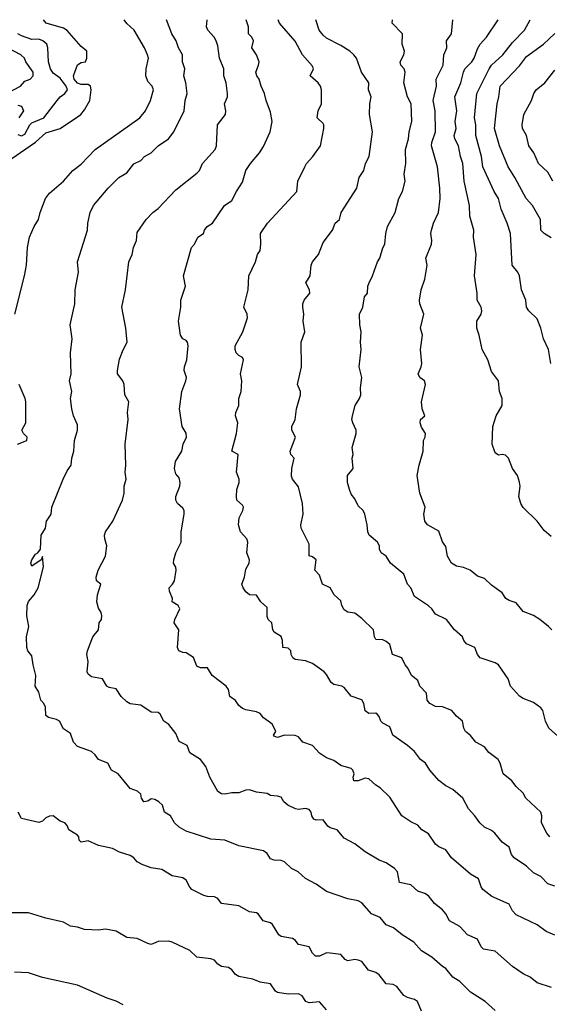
# Model space of a CAD drawing. Header units: metres. Extents: x -51132 to -49532, y -231222 to -229437.
# Tile 666 of 691: x -50119 to -50043, y -229577 to -229437. Entities that reach past the tile are written whole.
import ezdxf

# ---------------------------------------------------------------- set-up
doc = ezdxf.new("R2010")
doc.units = ezdxf.units.M
for name, color, linetype in [('CONTOUR_HALF', 8, 'Continuous'), ('CONTOUR_INDEX', 1, 'Continuous'), ('CONTOUR_INTER', 3, 'Continuous')]:
    doc.layers.add(name, color=color, linetype=linetype)

msp = doc.modelspace()

# ---------------------------------------------------------------- linework, layer by layer
at = {"layer": 'CONTOUR_HALF'}
for points, elevation in [([(-50119.53, -229478.76), (-50118.13, -229473.26), (-50117.86, -229471.76), (-50117.73, -229469.26), (-50117.42, -229467.76), (-50116.76, -229466.26), (-50116.13, -229465.26), (-50115.92, -229464.26), (-50115.16, -229462.26), (-50114.58, -229461.51), (-50112.6, -229459.76), (-50111.27, -229458.26), (-50110.08, -229457.35), (-50108.06, -229455.26), (-50101.72, -229450.76), (-50100.89, -229449.76), (-50100.17, -229448.26), (-50099.77, -229446.76), (-50099.93, -229446.26), (-50100.58, -229445.55), (-50100.85, -229444.76), (-50100.81, -229443.76), (-50100.47, -229442.26), (-50100.61, -229441.76), (-50101.05, -229440.76), (-50102.52, -229438.26), (-50103.58, -229437.32), (-50103.96, -229436.76)], 74.5), ([(-50043.05, -229574.76), (-50045.08, -229574.1), (-50046.08, -229573.26), (-50047.08, -229572.78), (-50048.58, -229571.75), (-50051.08, -229569.55), (-50052.73, -229569.26), (-50053.08, -229568.95), (-50053.58, -229567.87), (-50055.02, -229567.26), (-50056.08, -229566.07), (-50057.59, -229565.26), (-50058.09, -229564.26), (-50058.58, -229563.69), (-50059.71, -229562.76), (-50060.58, -229561.7), (-50061.08, -229561.35), (-50062.08, -229561.01), (-50063.08, -229560.13), (-50064.69, -229559.76), (-50065, -229558.26), (-50065.39, -229557.76), (-50066.58, -229556.98), (-50067.58, -229556.57), (-50069.58, -229555.41), (-50071.08, -229554.26), (-50072.58, -229553.45), (-50073.57, -229552.26), (-50074.58, -229551.98), (-50074.91, -229551.76), (-50075.58, -229550.86), (-50076.58, -229550.87), (-50076.89, -229550.76), (-50077.18, -229550.26), (-50077.27, -229549.76), (-50077.58, -229549.38), (-50078.08, -229549.24), (-50079.08, -229549.35), (-50079.52, -229549.26), (-50080.59, -229548.76), (-50081.16, -229548.26), (-50081.58, -229547.6), (-50082.08, -229547.45), (-50083.08, -229547.39), (-50083.58, -229547.08), (-50085.08, -229546.91), (-50086.08, -229546.56), (-50086.58, -229546.61), (-50087.58, -229546.99), (-50088.58, -229546.97), (-50089.58, -229547.18), (-50090.08, -229547.11), (-50090.58, -229546.82), (-50091.72, -229544.76), (-50092.29, -229543.26), (-50093.08, -229542.23), (-50094.58, -229541.27), (-50094.98, -229540.26), (-50096.08, -229539.67), (-50096.58, -229538.51), (-50097.58, -229537.26), (-50098.29, -229536.76), (-50098.81, -229535.76), (-50099.08, -229535.55), (-50100.08, -229535.47), (-50101.58, -229534.47), (-50103.08, -229534.28), (-50103.58, -229534.01), (-50104.35, -229533.26), (-50105.08, -229532.16), (-50106.08, -229531.97), (-50106.41, -229531.76), (-50107.01, -229530.76), (-50108.58, -229530.43), (-50109.08, -229530.07), (-50109.21, -229529.76), (-50109.07, -229528.26), (-50109.27, -229527.26), (-50109.17, -229526.76), (-50108.42, -229524.76), (-50107.61, -229523.76), (-50107.49, -229522.76), (-50107.19, -229522.26), (-50107.13, -229521.76), (-50107.21, -229521.26), (-50107.58, -229520.67), (-50107.81, -229519.76), (-50107.73, -229518.76), (-50107.28, -229517.26), (-50107.9, -229516.76), (-50107.93, -229516.26), (-50107.65, -229515.26), (-50106.59, -229513.26), (-50106.41, -229511.76), (-50106.71, -229510.76), (-50106.74, -229510.26), (-50106.58, -229509.76), (-50105.54, -229508.26), (-50104.18, -229505.26), (-50103.93, -229504.26), (-50103.96, -229503.26), (-50103.63, -229502.26), (-50103.81, -229501.26), (-50103.72, -229500.26), (-50103.8, -229497.26), (-50103.35, -229493.76), (-50103.45, -229492.76), (-50103.25, -229491.26), (-50103.82, -229490.26), (-50103.93, -229488.76), (-50104.14, -229488.26), (-50104.87, -229487.26), (-50104.89, -229486.76), (-50104.58, -229485.14), (-50104.08, -229483.82), (-50103.5, -229482.76), (-50103.69, -229480.76), (-50104.25, -229477.76), (-50103.77, -229475.26), (-50103.28, -229471.26), (-50102.79, -229470.26), (-50102.62, -229469.26), (-50102.17, -229468.26), (-50102.08, -229467.09), (-50100.82, -229465.26), (-50099.85, -229464.26), (-50099.08, -229463.66), (-50096.58, -229461), (-50093.58, -229458.66), (-50093.22, -229458.26), (-50092.76, -229457.26), (-50090.99, -229455.26), (-50090.77, -229454.76), (-50090.63, -229451.76), (-50089.51, -229450.26), (-50089.46, -229449.76), (-50089.64, -229448.76), (-50089.23, -229447.76), (-50089.2, -229447.26), (-50089.38, -229445.76), (-50089.72, -229444.76), (-50089.72, -229443.76), (-50090.33, -229442.26), (-50090.58, -229440.47), (-50090.82, -229439.76), (-50091.1, -229439.26), (-50092.02, -229438.26), (-50092.21, -229437.76), (-50092.1, -229436.76)], 75.5), ([(-50042.58, -229560.28), (-50043.58, -229559.95), (-50044.58, -229558.94), (-50045.58, -229558.39), (-50046.58, -229557.44), (-50048.34, -229556.26), (-50048.72, -229555.76), (-50049.08, -229554.76), (-50050.08, -229554.01), (-50051.13, -229552.76), (-50051.58, -229552.38), (-50052.58, -229551.88), (-50053.26, -229551.26), (-50053.95, -229550.26), (-50054.86, -229549.26), (-50055.69, -229547.76), (-50057.08, -229546.51), (-50058.08, -229545.99), (-50059.08, -229545.24), (-50060.4, -229543.76), (-50060.99, -229542.76), (-50061.72, -229542.26), (-50062.58, -229541.1), (-50063.58, -229540.23), (-50065.63, -229538.76), (-50066.08, -229537.58), (-50067.08, -229537.06), (-50067.37, -229536.76), (-50067.58, -229536.12), (-50067.86, -229535.76), (-50068.08, -229535.64), (-50069.08, -229535.68), (-50069.58, -229535.31), (-50069.78, -229534.26), (-50070.08, -229533.73), (-50071.58, -229533.21), (-50072.58, -229531.98), (-50072.92, -229531.76), (-50074.08, -229531.55), (-50074.46, -229531.26), (-50075.08, -229530.12), (-50075.43, -229529.76), (-50077.08, -229528.56), (-50078.08, -229528.19), (-50079.58, -229528), (-50079.88, -229527.76), (-50080.13, -229527.26), (-50080.2, -229526.76), (-50080.58, -229526.37), (-50081.31, -229526.26), (-50081.36, -229525.26), (-50081.58, -229524.71), (-50082.58, -229524.09), (-50082.74, -229523.76), (-50082.87, -229522.76), (-50083.4, -229522.26), (-50083.58, -229521.87), (-50083.58, -229520.59), (-50084.48, -229519.76), (-50085.08, -229518.82), (-50086.08, -229518.74), (-50086.58, -229518.35), (-50086.97, -229517.76), (-50087.16, -229517.26), (-50086.79, -229516.26), (-50086.58, -229515.1), (-50086.11, -229514.26), (-50086.09, -229513.76), (-50086.48, -229512.76), (-50086.31, -229511.26), (-50086.47, -229510.76), (-50087.34, -229509.76), (-50087.64, -229508.76), (-50087.57, -229507.76), (-50087.05, -229506.76), (-50086.95, -229506.26), (-50087.08, -229505.97), (-50087.87, -229505.26), (-50087.92, -229504.76), (-50087.88, -229503.76), (-50087.53, -229502.76), (-50087.53, -229502.26), (-50087.91, -229501.26), (-50087.71, -229498.76), (-50088.61, -229498.26), (-50087.91, -229495.76), (-50087.76, -229494.26), (-50088.06, -229493.26), (-50088.03, -229492.76), (-50087.61, -229491.76), (-50087.58, -229490.76), (-50087.26, -229489.76), (-50087.16, -229488.26), (-50087.35, -229487.26), (-50086.95, -229485.26), (-50087.08, -229484.94), (-50087.58, -229484.66), (-50087.98, -229484.26), (-50088.13, -229483.76), (-50088.1, -229483.26), (-50087.03, -229481.26), (-50086.35, -229479.26), (-50086.41, -229478.76), (-50086.88, -229477.76), (-50086.26, -229475.26), (-50086.18, -229473.26), (-50085.23, -229471.26), (-50084.95, -229470.26), (-50084.58, -229469.68), (-50084.48, -229468.76), (-50084.53, -229467.26), (-50083.51, -229465.76), (-50079.35, -229461.26), (-50079.18, -229459.76), (-50078.21, -229457.76), (-50077.94, -229457.26), (-50077.04, -229456.26), (-50075.95, -229454.76), (-50075.47, -229452.26), (-50075.46, -229451.76), (-50075.58, -229451.54), (-50076.45, -229450.76), (-50076.3, -229449.76), (-50075.8, -229448.76), (-50075.82, -229446.76), (-50075.95, -229446.26), (-50076.28, -229445.76), (-50077.41, -229444.76), (-50076.94, -229443.76), (-50077.08, -229443.39), (-50078.5, -229441.76), (-50079.58, -229439.83), (-50081.8, -229437.26), (-50081.97, -229436.76)], 76.5), ([(-50041.74, -229539.26), (-50043.41, -229537.76), (-50043.9, -229536.76), (-50044.25, -229535.26), (-50044.58, -229534.85), (-50045.58, -229534.1), (-50047.08, -229533.54), (-50047.58, -229533.22), (-50048.86, -229531.76), (-50049.21, -229530.76), (-50050.58, -229528.76), (-50051.08, -229528.45), (-50053.22, -229527.76), (-50053.6, -229527.26), (-50053.97, -229526.26), (-50055.14, -229525.76), (-50055.54, -229525.26), (-50055.74, -229524.76), (-50056.84, -229523.76), (-50058.01, -229522.26), (-50059.58, -229521.52), (-50060.1, -229520.76), (-50060.58, -229520.33), (-50062.58, -229518.98), (-50063.08, -229517.78), (-50063.56, -229517.26), (-50064.08, -229515.8), (-50066, -229514.26), (-50066.58, -229513.27), (-50067.33, -229512.76), (-50067.53, -229512.26), (-50067.57, -229511.76), (-50067.83, -229511.26), (-50069, -229510.26), (-50069.19, -229509.76), (-50069.29, -229508.76), (-50069.65, -229507.26), (-50069.88, -229506.76), (-50070.58, -229506.07), (-50071.08, -229505.05), (-50071.58, -229504.42), (-50071.84, -229503.76), (-50072.09, -229502.76), (-50072.1, -229501.76), (-50071.32, -229500.76), (-50071.46, -229499.26), (-50071.3, -229498.76), (-50071.43, -229497.76), (-50070.88, -229495.76), (-50070.87, -229495.26), (-50071.36, -229494.26), (-50071.47, -229493.76), (-50071.41, -229493.26), (-50071, -229491.76), (-50070.38, -229490.76), (-50070.2, -229490.26), (-50070.27, -229489.26), (-50070.09, -229487.76), (-50070.45, -229486.26), (-50070.16, -229483.76), (-50070.25, -229482.76), (-50070.17, -229481.26), (-50070.36, -229480.26), (-50070.38, -229478.76), (-50069.94, -229477.76), (-50069.71, -229476.26), (-50069.27, -229475.76), (-50069.19, -229474.76), (-50069.02, -229474.26), (-50068.53, -229473.26), (-50067.83, -229471.26), (-50067.51, -229470.76), (-50067.08, -229469.3), (-50066.8, -229468.76), (-50066.66, -229467.26), (-50066.42, -229466.26), (-50065.32, -229464.26), (-50064.78, -229462.26), (-50064.28, -229461.26), (-50063.88, -229459.76), (-50064.03, -229458.76), (-50063.8, -229457.26), (-50063.85, -229455.26), (-50063.41, -229453.76), (-50063.33, -229452.76), (-50062.95, -229451.26), (-50063.03, -229448.76), (-50063.55, -229447.76), (-50064.1, -229445.76), (-50063.88, -229444.26), (-50064.05, -229443.76), (-50064.51, -229443.26), (-50064.59, -229442.76), (-50064.08, -229441.76), (-50063.99, -229441.26), (-50064.3, -229440.26), (-50064.27, -229438.76), (-50065.75, -229437.26), (-50065.7, -229436.76)], 77.5), ([(-50043.08, -229510.46), (-50044.08, -229509.58), (-50045.1, -229508.26), (-50047.08, -229506.29), (-50047.4, -229505.76), (-50047.69, -229504.76), (-50047.52, -229503.26), (-50047.58, -229502.71), (-50047.9, -229501.76), (-50048.6, -229500.76), (-50049.17, -229499.26), (-50049.58, -229498.83), (-50050.08, -229498.75), (-50050.58, -229498.85), (-50051.08, -229498.52), (-50051.47, -229497.26), (-50051.39, -229494.76), (-50050.92, -229493.26), (-50050.08, -229491.76), (-50050.06, -229490.76), (-50050.43, -229489.76), (-50050.57, -229488.26), (-50051.58, -229486.9), (-50052.11, -229485.26), (-50052.94, -229483.76), (-50053.35, -229481.76), (-50053.69, -229480.76), (-50053.66, -229479.76), (-50053.07, -229478.76), (-50052.96, -229478.26), (-50053.07, -229477.76), (-50053.62, -229476.76), (-50053.63, -229475.76), (-50054.02, -229473.26), (-50053.76, -229470.26), (-50054.16, -229467.76), (-50054.1, -229466.76), (-50054.69, -229464.76), (-50054.72, -229463.26), (-50055.5, -229459.76), (-50055.68, -229457.26), (-50056.02, -229456.26), (-50056.27, -229454.76), (-50056.8, -229453.76), (-50056.92, -229453.26), (-50056.61, -229452.26), (-50056.77, -229451.26), (-50056.51, -229449.76), (-50056.79, -229447.76), (-50055.97, -229445.76), (-50055.57, -229444.26), (-50055.38, -229443.76), (-50054.39, -229442.76), (-50054.06, -229442.26), (-50053.58, -229440.93), (-50053.19, -229440.26), (-50052.28, -229439.26), (-50050.63, -229436.76)], 78.5), ([(-50119.08, -229453.13), (-50118.58, -229453.34), (-50118.08, -229453.1), (-50117.39, -229451.76), (-50117.08, -229451.47), (-50115.4, -229450.76), (-50113.51, -229448.26), (-50113.08, -229447.75), (-50112.4, -229447.26), (-50112.03, -229446.76), (-50112.19, -229446.26), (-50113.08, -229445.12), (-50114.08, -229444.37), (-50114.45, -229443.76), (-50114.74, -229442.76), (-50114.83, -229440.76), (-50114.96, -229440.26), (-50115.53, -229439.76), (-50116.08, -229439.54), (-50117.08, -229439.6), (-50118.58, -229439.08), (-50119.08, -229438.76)], 73.5), ([(-50043.08, -229467.85), (-50044.08, -229467.23), (-50044.54, -229466.76), (-50044.59, -229465.26), (-50045.76, -229463.26), (-50046.64, -229462.26), (-50048.24, -229459.26), (-50049.22, -229457.76), (-50050.44, -229454.76), (-50051.15, -229452.26), (-50050.79, -229448.76), (-50050.53, -229447.76), (-50050.34, -229446.26), (-50047.58, -229443.32), (-50046.58, -229442.02), (-50044.2, -229440.26), (-50042.58, -229438.73)], 79.5), ([(-50119.08, -229448.95), (-50118.58, -229449.1), (-50118.3, -229449.76), (-50118.95, -229450.76)], 73.5), ([(-50119.12, -229497.26), (-50117.81, -229496.76), (-50117.75, -229496.26), (-50118.27, -229495.76), (-50118.52, -229495.26), (-50117.97, -229494.26), (-50117.96, -229491.26), (-50118.05, -229490.76), (-50118.88, -229488.76)], 74.5), ([(-50061.58, -229578.12), (-50062.14, -229576.76), (-50062.58, -229576.44), (-50063.58, -229576.19), (-50064.08, -229575.9), (-50065.08, -229574.6), (-50065.58, -229574.33), (-50066.58, -229574.2), (-50067.58, -229572.96), (-50068.08, -229572.6), (-50069.11, -229572.26), (-50070.08, -229571.05), (-50070.58, -229570.83), (-50071.08, -229570.77), (-50072.08, -229570.96), (-50072.43, -229570.76), (-50073.08, -229570.05), (-50074.58, -229569.83), (-50075.08, -229569.8), (-50076.08, -229570.28), (-50076.66, -229570.26), (-50077.08, -229569.87), (-50077.58, -229568.97), (-50079.08, -229568.63), (-50079.58, -229568.02), (-50079.95, -229567.76), (-50081.58, -229567.47), (-50081.89, -229567.26), (-50082.82, -229565.76), (-50083.08, -229565.52), (-50084.12, -229565.26), (-50084.83, -229564.26), (-50085.08, -229564.12), (-50086.08, -229563.98), (-50087.58, -229563.12), (-50090.07, -229562.76), (-50090.58, -229562.05), (-50091.08, -229561.82), (-50092.08, -229561.78), (-50092.58, -229561.61), (-50094.3, -229560.76), (-50094.58, -229560.46), (-50095.08, -229559.44), (-50095.58, -229559.12), (-50097.08, -229558.81), (-50098.58, -229557.92), (-50100.08, -229557.69), (-50101.26, -229557.26), (-50102.08, -229556.84), (-50102.57, -229556.26), (-50103.08, -229555.94), (-50104.58, -229555.43), (-50105.58, -229554.93), (-50107.58, -229554.52), (-50109.08, -229553.83), (-50110.08, -229554.04), (-50110.36, -229553.76), (-50110.42, -229553.26), (-50110.58, -229553.05), (-50111.81, -229552.26), (-50112.08, -229551.64), (-50112.4, -229551.26), (-50113.08, -229551.05), (-50114.08, -229550.25), (-50114.58, -229550.3), (-50115.08, -229550.57), (-50115.58, -229551.03), (-50116.08, -229551.23), (-50118.58, -229550.65), (-50119.04, -229549.76)], 74.5), ([(-50104.08, -229577.24), (-50105.08, -229576.69), (-50106.36, -229576.26), (-50110.58, -229574.4), (-50115.58, -229573.31), (-50117.58, -229572.66), (-50119.58, -229572.56)], 73.5)]:
    msp.add_lwpolyline(points, dxfattribs=dict(at, elevation=elevation))
at = {"layer": 'CONTOUR_INDEX'}
for points, elevation in [([(-50051.08, -229578.03), (-50052.5, -229576.76), (-50054.58, -229575.41), (-50056.08, -229573.88), (-50057.08, -229573.26), (-50058.08, -229572.04), (-50058.58, -229571.74), (-50060.08, -229570.42), (-50061.58, -229569.51), (-50062.67, -229568.26), (-50064.33, -229567.26), (-50065.57, -229566.26), (-50066.58, -229565.79), (-50067.44, -229564.76), (-50068.67, -229564.26), (-50070.08, -229562.66), (-50070.58, -229562.41), (-50072.08, -229562.11), (-50075.08, -229561.04), (-50076.58, -229560.01), (-50078.08, -229559.22), (-50079.14, -229558.26), (-50080.11, -229557.76), (-50081.08, -229556.83), (-50081.58, -229556.64), (-50082.58, -229556.59), (-50083.08, -229556.38), (-50083.58, -229555.65), (-50084.08, -229555.28), (-50087.58, -229554.55), (-50089.58, -229553.75), (-50091.58, -229553.61), (-50095.08, -229552.44), (-50096.08, -229551.91), (-50096.76, -229551.26), (-50097.32, -229550.26), (-50098.21, -229549.76), (-50098.47, -229548.76), (-50098.98, -229548.26), (-50099.58, -229547.94), (-50100.08, -229547.85), (-50100.58, -229548.2), (-50101.13, -229548.26), (-50101.46, -229547.76), (-50101.58, -229547.16), (-50102.05, -229546.76), (-50103.08, -229546.38), (-50104.79, -229544.26), (-50105.73, -229543.76), (-50106.25, -229542.76), (-50107.58, -229542.25), (-50108.08, -229541.55), (-50108.58, -229541.12), (-50110.58, -229540.37), (-50111.15, -229539.76), (-50111.58, -229538.51), (-50112.58, -229537.89), (-50113.15, -229536.76), (-50113.58, -229536.53), (-50114.74, -229536.26), (-50115.08, -229535.95), (-50115.16, -229534.76), (-50115.38, -229534.26), (-50115.82, -229533.76), (-50116.08, -229532.64), (-50116.6, -229531.76), (-50116.52, -229530.26), (-50116.92, -229528.76), (-50117.08, -229527.46), (-50117.66, -229526.76), (-50117.83, -229526.26), (-50117.86, -229524.76), (-50117.54, -229523.26), (-50117.79, -229521.76), (-50117.74, -229520.26), (-50117.58, -229519.73), (-50116.76, -229518.76), (-50116.18, -229517.76), (-50115.45, -229514.76), (-50115.58, -229513.29), (-50115.78, -229513.76), (-50117.08, -229514.67), (-50117.24, -229514.26), (-50117.1, -229513.76), (-50116.58, -229512.97), (-50116.22, -229512.76), (-50115.85, -229512.26), (-50115.79, -229510.26), (-50115.17, -229509.26), (-50114.99, -229508.26), (-50114.36, -229507.26), (-50114.25, -229506.26), (-50112.63, -229502.26), (-50112.08, -229501.07), (-50111.5, -229500.26), (-50111.4, -229499.26), (-50111.1, -229498.26), (-50111.03, -229496.76), (-50110.59, -229495.26), (-50110.58, -229494.54), (-50111.16, -229493.26), (-50111.41, -229492.26), (-50111.58, -229490.76), (-50111.42, -229489.76), (-50111.74, -229488.26), (-50111.48, -229487.26), (-50111.57, -229484.26), (-50111.33, -229482.26), (-50111.65, -229480.26), (-50110.97, -229477.26), (-50110.94, -229475.26), (-50110.45, -229472.76), (-50110.57, -229471.26), (-50109.15, -229466.76), (-50109.14, -229465.76), (-50108.78, -229464.26), (-50108.32, -229463.26), (-50106.23, -229460.76), (-50104.71, -229459.26), (-50103.58, -229458.57), (-50102.58, -229457.32), (-50101.58, -229456.84), (-50101.02, -229456.26), (-50100.08, -229455.75), (-50099.08, -229454.76), (-50097.63, -229453.76), (-50096.85, -229452.76), (-50095.37, -229449.76), (-50095.25, -229448.26), (-50094.95, -229447.26), (-50095.14, -229445.76), (-50095.42, -229444.76), (-50095.3, -229443.76), (-50095.63, -229442.76), (-50095.61, -229441.76), (-50096.19, -229440.76), (-50096.52, -229439.76), (-50097.14, -229438.76), (-50097.92, -229436.76)], 75), ([(-50042.87, -229459.76), (-50043.58, -229458.52), (-50044.87, -229457.26), (-50045.54, -229455.76), (-50046.28, -229454.76), (-50046.61, -229453.26), (-50047.17, -229452.26), (-50047.23, -229451.76), (-50046.99, -229450.26), (-50045.87, -229448.26), (-50045.55, -229447.26), (-50045.22, -229446.76), (-50044.01, -229445.76), (-50042.58, -229443.97)], 80)]:
    msp.add_lwpolyline(points, dxfattribs=dict(at, elevation=elevation))
at = {"layer": 'CONTOUR_INTER'}
for points, elevation in [([(-50120.08, -229456.63), (-50116.58, -229454.22), (-50115.08, -229452.91), (-50113.08, -229452.29), (-50110.58, -229450.63), (-50110.11, -229450.26), (-50109.58, -229449.59), (-50108.84, -229448.26), (-50108.66, -229446.76), (-50108.74, -229446.26), (-50109.08, -229446.02), (-50110.08, -229446), (-50110.58, -229445.82), (-50111.08, -229445.26), (-50111.15, -229444.76), (-50110.58, -229443.2), (-50110.08, -229442.84), (-50109.46, -229442.76), (-50109.24, -229442.26), (-50109.28, -229441.26), (-50110.08, -229440.57), (-50112.08, -229438.28), (-50112.58, -229437.96), (-50115.06, -229437.26), (-50115.43, -229436.76)], 74), ([(-50042.58, -229567.3), (-50043.8, -229566.76), (-50045.08, -229565.82), (-50048.08, -229564.38), (-50048.58, -229563.8), (-50049.08, -229562.88), (-50051.53, -229561.76), (-50052.8, -229560.76), (-50053.08, -229560.39), (-50053.46, -229559.26), (-50054.58, -229558.57), (-50057.28, -229556.26), (-50058.08, -229555.12), (-50059.08, -229554.71), (-50059.58, -229554.33), (-50060.58, -229552.84), (-50061.54, -229552.26), (-50062.08, -229551.62), (-50063.08, -229551.13), (-50064.37, -229550.26), (-50066.08, -229547.6), (-50067.47, -229546.26), (-50068.08, -229545.92), (-50069.08, -229545.01), (-50069.58, -229544.88), (-50070.58, -229545.27), (-50071.2, -229545.26), (-50071.31, -229544.76), (-50071.16, -229544.26), (-50071.34, -229543.76), (-50071.58, -229543.52), (-50073.08, -229543.09), (-50074.08, -229542.37), (-50075.08, -229542), (-50076.08, -229541.35), (-50077.08, -229540.26), (-50078.48, -229539.76), (-50079.08, -229539.02), (-50079.58, -229538.83), (-50081.08, -229538.77), (-50082.08, -229539.12), (-50082.58, -229538.91), (-50082.66, -229538.76), (-50082.33, -229538.26), (-50082.78, -229537.26), (-50083.08, -229536.99), (-50084.08, -229536.29), (-50084.58, -229535.69), (-50085.08, -229535.45), (-50086.58, -229535.18), (-50087.08, -229534.96), (-50087.58, -229534.52), (-50088.08, -229533.83), (-50088.88, -229533.26), (-50089.06, -229532.26), (-50089.41, -229531.76), (-50091.38, -229530.26), (-50092.08, -229529.18), (-50093.08, -229529.17), (-50093.58, -229528.91), (-50094.08, -229527.69), (-50095.08, -229527.04), (-50095.58, -229527), (-50096.15, -229526.76), (-50096.35, -229526.26), (-50096.16, -229523.76), (-50096.82, -229522.76), (-50096.71, -229522.26), (-50096.02, -229520.76), (-50096.22, -229520.26), (-50097.09, -229519.76), (-50097.06, -229519.26), (-50097.48, -229518.26), (-50097.51, -229517.76), (-50097.03, -229517.26), (-50096.76, -229516.76), (-50096.52, -229515.26), (-50096.58, -229514.82), (-50096.89, -229514.26), (-50096.84, -229513.76), (-50096.57, -229512.76), (-50095.82, -229511.26), (-50095.81, -229509.76), (-50095.37, -229507.26), (-50095.4, -229506.76), (-50095.58, -229506.41), (-50096.33, -229505.76), (-50096.57, -229505.26), (-50096.58, -229504.76), (-50096.01, -229503.26), (-50095.97, -229502.76), (-50096.08, -229502.06), (-50096.58, -229501.51), (-50096.76, -229500.76), (-50096.62, -229499.76), (-50095.71, -229498.26), (-50095.53, -229497.26), (-50095.05, -229496.26), (-50095.08, -229495.72), (-50095.68, -229494.76), (-50096.04, -229492.26), (-50095.74, -229489.76), (-50095.14, -229488.26), (-50095.06, -229487.76), (-50095.39, -229486.76), (-50095.36, -229486.26), (-50094.99, -229485.26), (-50094.8, -229483.26), (-50094.89, -229482.76), (-50095.08, -229482.48), (-50095.58, -229482.26), (-50095.92, -229481.76), (-50096.19, -229479.76), (-50095.88, -229477.76), (-50095.84, -229476.76), (-50095.2, -229474.76), (-50095.5, -229473.26), (-50094.33, -229469.26), (-50093.92, -229468.76), (-50093.43, -229467.76), (-50092.65, -229467.26), (-50092.5, -229466.76), (-50092.13, -229466.26), (-50091.33, -229465.76), (-50089.65, -229463.26), (-50088.58, -229462.56), (-50087.94, -229461.26), (-50087.08, -229459.91), (-50086.61, -229458.26), (-50085.93, -229457.26), (-50084.63, -229455.76), (-50084.08, -229454.83), (-50083.11, -229452.76), (-50082.84, -229451.26), (-50083.08, -229449.93), (-50083.72, -229448.26), (-50083.93, -229447.26), (-50084.42, -229446.26), (-50084.68, -229445.26), (-50085.05, -229444.76), (-50085.19, -229444.26), (-50084.78, -229443.26), (-50084.71, -229442.76), (-50085.1, -229441.76), (-50085.75, -229440.76), (-50085.51, -229439.76), (-50085.73, -229439.26), (-50086.2, -229438.76), (-50086.23, -229437.76), (-50086.53, -229436.76)], 76), ([(-50043.29, -229553.26), (-50043.72, -229552.76), (-50044.45, -229551.26), (-50044.41, -229550.26), (-50044.54, -229549.76), (-50046.68, -229547.76), (-50047.08, -229547.04), (-50048.08, -229546.11), (-50048.7, -229545.26), (-50049.94, -229544.26), (-50050.35, -229542.76), (-50050.65, -229542.26), (-50051.95, -229541.26), (-50052.58, -229540.45), (-50053.81, -229539.76), (-50054.58, -229538.83), (-50055.29, -229538.26), (-50055.53, -229537.76), (-50055.74, -229536.76), (-50056.58, -229536.04), (-50057.24, -229535.26), (-50058.58, -229534.72), (-50059.58, -229534.69), (-50060.4, -229534.26), (-50060.75, -229533.76), (-50060.86, -229532.76), (-50061.78, -229531.76), (-50062.08, -229530.99), (-50063, -229530.26), (-50063.45, -229529.26), (-50063.9, -229528.76), (-50064.39, -229527.76), (-50065.69, -229527.26), (-50066.08, -229525.86), (-50066.58, -229525.42), (-50067.08, -229525.18), (-50068.08, -229525.14), (-50068.27, -229524.76), (-50068.39, -229523.76), (-50070.08, -229522.12), (-50071.08, -229521.39), (-50072.08, -229521.21), (-50072.58, -229520.91), (-50072.93, -229520.26), (-50073.08, -229519.63), (-50074.03, -229518.76), (-50074.58, -229517.76), (-50075.68, -229517.26), (-50076.08, -229515.97), (-50076.76, -229515.26), (-50076.59, -229513.76), (-50077.08, -229513.34), (-50077.58, -229513.21), (-50077.58, -229511.55), (-50078.72, -229509.26), (-50078.77, -229508.76), (-50078.45, -229507.26), (-50078.51, -229505.76), (-50079.08, -229503.36), (-50079.96, -229502.26), (-50080.08, -229501.83), (-50080.05, -229500.76), (-50079.73, -229499.26), (-50080.2, -229498.76), (-50080.28, -229498.26), (-50079.52, -229496.26), (-50080.02, -229495.26), (-50080.03, -229494.76), (-50079.58, -229493.76), (-50079.36, -229492.26), (-50078.79, -229490.26), (-50078.82, -229489.76), (-50079.22, -229488.76), (-50078.65, -229486.26), (-50078.69, -229482.76), (-50078.21, -229481.26), (-50078.43, -229479.76), (-50078.32, -229478.76), (-50078.49, -229477.76), (-50078.46, -229477.26), (-50078.27, -229476.76), (-50077.5, -229475.76), (-50077.53, -229475.26), (-50078.03, -229474.26), (-50077.41, -229473.26), (-50077.27, -229471.76), (-50077.08, -229471.28), (-50076.23, -229470.26), (-50075.58, -229468.55), (-50074.27, -229466.76), (-50073.85, -229465.76), (-50073.24, -229465.26), (-50073, -229464.26), (-50070.79, -229460.76), (-50070.46, -229459.26), (-50069.76, -229458.26), (-50069.54, -229457.26), (-50069.02, -229456.26), (-50068.55, -229452.76), (-50068.96, -229450.26), (-50068.94, -229448.76), (-50068.74, -229447.76), (-50069.1, -229446.76), (-50069.09, -229445.76), (-50070.12, -229444.26), (-50070.84, -229442.26), (-50071.19, -229441.76), (-50071.79, -229441.26), (-50073.08, -229440.42), (-50075.08, -229439.38), (-50075.58, -229438.98), (-50076.13, -229438.26), (-50076.6, -229436.76)], 77), ([(-50043.01, -229523.76), (-50043.46, -229523.26), (-50044.71, -229522.26), (-50045.58, -229521.7), (-50047.08, -229521.15), (-50048.08, -229519.88), (-50049.08, -229519.58), (-50049.56, -229519.26), (-50050.08, -229518.48), (-50051.58, -229517.4), (-50052.58, -229516.42), (-50053.58, -229516.1), (-50054.64, -229515.26), (-50055.58, -229514.86), (-50056.58, -229514.66), (-50057.29, -229514.26), (-50057.86, -229513.26), (-50058.08, -229511.87), (-50058.58, -229511.22), (-50059.08, -229509.66), (-50060.73, -229508.76), (-50061.09, -229508.26), (-50061.25, -229507.26), (-50061.06, -229506.26), (-50061.78, -229504.26), (-50062.16, -229501.76), (-50061.91, -229500.26), (-50061.33, -229498.26), (-50061.3, -229496.76), (-50061.06, -229496.26), (-50060.99, -229495.76), (-50061.58, -229494.84), (-50061.74, -229494.26), (-50061.71, -229493.76), (-50061.08, -229493.26), (-50061.46, -229492.26), (-50061.58, -229491.26), (-50060.98, -229488.76), (-50061.13, -229488.26), (-50061.79, -229487.76), (-50062.04, -229487.26), (-50061.6, -229486.26), (-50061.54, -229485.76), (-50061.71, -229483.76), (-50061.44, -229481.76), (-50061.72, -229480.76), (-50061.22, -229478.76), (-50061.79, -229477.26), (-50061.84, -229476.76), (-50061.61, -229475.26), (-50061.07, -229473.76), (-50060.78, -229471.76), (-50060.93, -229470.76), (-50060.15, -229468.76), (-50060.09, -229468.26), (-50060.25, -229467.26), (-50060.15, -229466.76), (-50059.87, -229465.76), (-50059.16, -229464.26), (-50058.92, -229462.26), (-50058.93, -229460.76), (-50059.28, -229457.76), (-50060.15, -229454.76), (-50060.09, -229454.26), (-50059.57, -229452.76), (-50059.63, -229449.76), (-50059.91, -229448.26), (-50059.43, -229446.26), (-50059.48, -229445.26), (-50058.48, -229443.26), (-50058.39, -229441.76), (-50057.96, -229440.76), (-50057.99, -229439.76), (-50057.3, -229438.76), (-50057.12, -229436.76)], 78), ([(-50043.11, -229485.76), (-50043.46, -229483.76), (-50044.18, -229482.26), (-50044.56, -229480.76), (-50045.08, -229479.43), (-50046.25, -229478.26), (-50046.59, -229477.76), (-50046.7, -229476.76), (-50047.33, -229475.26), (-50047.62, -229473.26), (-50047.83, -229472.76), (-50048.64, -229471.76), (-50048.87, -229467.26), (-50049.35, -229465.76), (-50050.19, -229463.76), (-50050.58, -229462.26), (-50051.19, -229461.26), (-50052.83, -229457.76), (-50053, -229456.26), (-50053.8, -229453.26), (-50053.8, -229451.76), (-50053.99, -229450.76), (-50053.69, -229447.26), (-50051.93, -229443.76), (-50051.59, -229443.26), (-50049.96, -229441.76), (-50048.58, -229440), (-50046.89, -229438.26), (-50046.1, -229436.76)], 79), ([(-50121.59, -229447.76), (-50118.69, -229446.26), (-50118.08, -229445.52), (-50117.35, -229445.26), (-50116.9, -229444.76), (-50116.89, -229444.26), (-50117.94, -229442.76), (-50118.15, -229442.26), (-50118.68, -229441.76), (-50120.58, -229440.75)], 73), ([(-50075.08, -229577.94), (-50076.08, -229576.81), (-50077.58, -229576.92), (-50078.03, -229576.76), (-50078.58, -229575.92), (-50079.08, -229575.67), (-50080.58, -229575.71), (-50082.08, -229575.47), (-50082.38, -229575.26), (-50083.08, -229574.24), (-50084.58, -229573.97), (-50085.58, -229573.57), (-50087.58, -229573.17), (-50088.08, -229572.89), (-50088.58, -229572.25), (-50089.08, -229571.89), (-50090.08, -229571.75), (-50090.58, -229571.42), (-50091.08, -229570.87), (-50091.58, -229570.66), (-50093.58, -229570.4), (-50094.58, -229569.46), (-50097.08, -229568.26), (-50097.58, -229568.14), (-50099.08, -229568.18), (-50100.08, -229568.6), (-50100.58, -229568.49), (-50102.08, -229567.76), (-50103.58, -229567.64), (-50105.08, -229566.7), (-50106.58, -229566.44), (-50107.58, -229566.56), (-50109.58, -229566.5), (-50110.58, -229566.16), (-50111.58, -229565.98), (-50112.58, -229565.45), (-50115.08, -229564.88), (-50117.58, -229564.11), (-50122.58, -229564.12)], 74)]:
    msp.add_lwpolyline(points, dxfattribs=dict(at, elevation=elevation))

doc.saveas('drawing.dxf')
